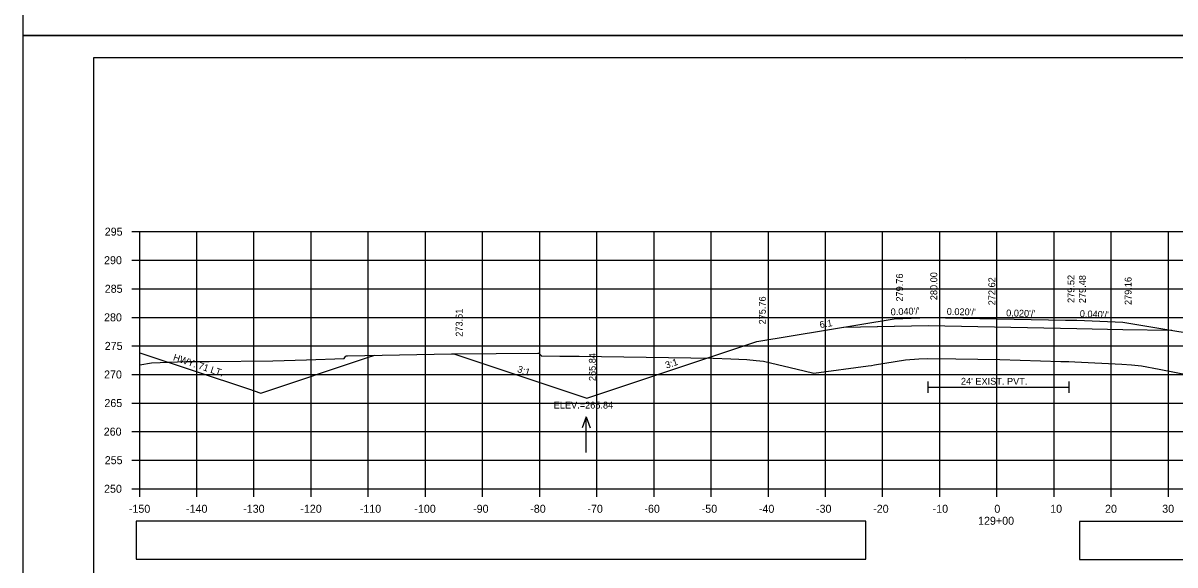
# Model space of a CAD drawing. Extents: x 285 to 4233, y -659 to 3710.
# Drawn here: x 2389.1 to 2590.6, y 1590.2 to 1685 of the extents above; entities that cross this region are included whole.
import ezdxf

# ---------------------------------------------------------------- set-up
doc = ezdxf.new("R2010")
doc.units = 0
for name, color, linetype in [('R_Alt Surface', 7, 'Continuous'), ('R_Axis', 7, 'Continuous'), ('R_Axis Annot', 7, 'Continuous'), ('R_Border', 7, 'Continuous'), ('R_Exist Surface', 7, 'Continuous'), ('R_Fin Surface', 7, 'Continuous'), ('R_Grid', 7, 'Continuous'), ('R_No Plot', 7, 'Continuous'), ('R_Water', 7, 'Continuous'), ('R_Water Annot', 7, 'Continuous'), ('R_Xsect Elev', 7, 'Continuous'), ('R_Xsect Slope', 7, 'Continuous')]:
    doc.layers.add(name, color=color, linetype=linetype)

msp = doc.modelspace()

# ---------------------------------------------------------------- linework, layer by layer
at = {"layer": 'R_Alt Surface'}
for points in [[(2532.66, 1631.8), (2541.5, 1631.98), (2547.5, 1632.1), (2547.5, 1632.1), (2573.5, 1631.58), (2581.5, 1631.42), (2590.07, 1631.25)], [(2532.66, 1631.8), (2547.5, 1632.1), (2547.5, 1632.1), (2573.5, 1631.58), (2581.5, 1631.42), (2590.07, 1631.25)], [(2547.38, 1622.3), (2547.38, 1620.3)], [(2547.38, 1621.3), (2572.09, 1621.3)], [(2572.09, 1622.3), (2572.09, 1620.3)]]:
    msp.add_lwpolyline(points, dxfattribs=at)
at = {"layer": 'R_Axis'}
for p, q in [((2408.1, 1648.52), (2409.5, 1648.52)), ((2409.5, 1603.52), (2409.5, 1648.52)), ((2408.1, 1643.52), (2409.5, 1643.52)), ((2408.1, 1638.52), (2409.5, 1638.52)), ((2408.1, 1633.52), (2409.5, 1633.52)), ((2408.1, 1628.52), (2409.5, 1628.52)), ((2408.1, 1623.52), (2409.5, 1623.52)), ((2408.1, 1618.52), (2409.5, 1618.52)), ((2408.1, 1613.52), (2409.5, 1613.52)), ((2408.1, 1608.52), (2409.5, 1608.52)), ((2408.1, 1603.52), (2409.5, 1603.52)), ((2409.5, 1603.52), (2709.5, 1603.52)), ((2409.5, 1602.12), (2409.5, 1603.52)), ((2419.5, 1602.12), (2419.5, 1603.52)), ((2429.5, 1602.12), (2429.5, 1603.52)), ((2439.5, 1602.12), (2439.5, 1603.52)), ((2449.5, 1602.12), (2449.5, 1603.52)), ((2459.5, 1602.12), (2459.5, 1603.52)), ((2469.5, 1602.12), (2469.5, 1603.52)), ((2479.5, 1602.12), (2479.5, 1603.52)), ((2489.5, 1602.12), (2489.5, 1603.52)), ((2499.5, 1602.12), (2499.5, 1603.52)), ((2509.5, 1602.12), (2509.5, 1603.52)), ((2519.5, 1602.12), (2519.5, 1603.52)), ((2529.5, 1602.12), (2529.5, 1603.52)), ((2539.5, 1602.12), (2539.5, 1603.52)), ((2549.5, 1602.12), (2549.5, 1603.52)), ((2559.5, 1602.12), (2559.5, 1603.52)), ((2569.5, 1602.12), (2569.5, 1603.52)), ((2579.5, 1602.12), (2579.5, 1603.52)), ((2589.5, 1602.12), (2589.5, 1603.52))]:
    msp.add_line(p, q, dxfattribs=at)
at = {"layer": 'R_Axis Annot'}
for points in [[(2408.87, 1591.21), (2536.56, 1591.21), (2536.56, 1597.86), (2408.87, 1597.86)], [(2573.96, 1591.13), (2714.32, 1591.13), (2714.32, 1597.78), (2573.96, 1597.78)]]:
    msp.add_lwpolyline(points, close=True, dxfattribs=at)
at = {"layer": 'R_Border'}
for p, q in [((2401.5, 1678.98), (2717.68, 1678.98)), ((2401.5, 1473.52), (2401.5, 1678.98)), ((2554.02, 1678.72), (2554.02, 1678.72)), ((2554.02, 1678.72), (2554.02, 1678.72))]:
    msp.add_line(p, q, dxfattribs=at)
at = {"layer": 'R_Exist Surface'}
msp.add_lwpolyline([(2409.5, 1625.18), (2411.56, 1625.57), (2413.1, 1625.63), (2417.62, 1625.8), (2421.65, 1625.82), (2432.79, 1625.88), (2438.71, 1626.08), (2445.28, 1626.31), (2445.52, 1626.68), (2445.56, 1626.76), (2445.58, 1626.76), (2445.85, 1626.79), (2464.08, 1627.12), (2464.42, 1627.13), (2464.57, 1627.13), (2479.17, 1627.28), (2479.19, 1627.28), (2479.37, 1627.27), (2479.73, 1626.85), (2479.77, 1626.8), (2483.03, 1626.75), (2486.4, 1626.7), (2509.82, 1626.37), (2512.91, 1626.26), (2515.71, 1626.16), (2517.37, 1625.99), (2518.63, 1625.83), (2525.76, 1624.17), (2527.45, 1623.76), (2536.96, 1625.02), (2537.54, 1625.1), (2538.06, 1625.18), (2543.49, 1626.1), (2545.85, 1626.23), (2547.38, 1626.3), (2552.31, 1626.24), (2560, 1626.13), (2570.66, 1625.82), (2572.09, 1625.78), (2573.13, 1625.73), (2581.34, 1625.35), (2583.01, 1625.21), (2584.79, 1625.05), (2587.88, 1624.47), (2596.79, 1622.72)], dxfattribs=at)
at = {"layer": 'R_Fin Surface'}
for points in [[(2464.45, 1627.13), (2487.75, 1619.36), (2517.5, 1629.28), (2541.5, 1633.28), (2547.5, 1633.52), (2571.5, 1633.04), (2573.5, 1633), (2581.5, 1632.68), (2601.5, 1629.35), (2635.33, 1618.07), (2641.34, 1620.07)], [(2409.5, 1627.32), (2428.69, 1620.93), (2430.55, 1620.31), (2430.7, 1620.26), (2449.38, 1626.47), (2450.62, 1626.88)]]:
    msp.add_lwpolyline(points, dxfattribs=at)
at = {"layer": 'R_Grid'}
for p, q in [((2409.5, 1648.52), (2709.5, 1648.52)), ((2409.5, 1603.52), (2409.5, 1648.52)), ((2419.5, 1603.52), (2419.5, 1648.52)), ((2429.5, 1603.52), (2429.5, 1648.52)), ((2439.5, 1603.52), (2439.5, 1648.52)), ((2449.5, 1603.52), (2449.5, 1648.52)), ((2459.5, 1603.52), (2459.5, 1648.52)), ((2469.5, 1603.52), (2469.5, 1648.52)), ((2479.5, 1603.52), (2479.5, 1648.52)), ((2489.5, 1603.52), (2489.5, 1648.52)), ((2499.5, 1603.52), (2499.5, 1648.52)), ((2509.5, 1603.52), (2509.5, 1648.52)), ((2519.5, 1603.52), (2519.5, 1648.52)), ((2529.5, 1603.52), (2529.5, 1648.52)), ((2539.5, 1603.52), (2539.5, 1648.52)), ((2549.5, 1603.52), (2549.5, 1648.52)), ((2559.5, 1603.52), (2559.5, 1648.52)), ((2569.5, 1603.52), (2569.5, 1648.52)), ((2579.5, 1603.52), (2579.5, 1648.52)), ((2589.5, 1603.52), (2589.5, 1648.52)), ((2409.5, 1643.52), (2709.5, 1643.52)), ((2409.5, 1638.52), (2709.5, 1638.52)), ((2409.5, 1633.52), (2709.5, 1633.52)), ((2409.5, 1628.52), (2709.5, 1628.52)), ((2409.5, 1623.52), (2709.5, 1623.52)), ((2409.5, 1618.52), (2709.5, 1618.52)), ((2409.5, 1613.52), (2709.5, 1613.52)), ((2409.5, 1608.52), (2709.5, 1608.52)), ((2409.5, 1603.52), (2709.5, 1603.52))]:
    msp.add_line(p, q, dxfattribs=at)
at = {"layer": 'R_No Plot'}
for p, q in [((2389.1, 1682.88), (2722.43, 1682.88)), ((2389.1, 1682.87), (2722.43, 1682.87))]:
    msp.add_line(p, q, dxfattribs=at)
for points in [[(2389.09, 1896.21), (2722.43, 1896.21), (2722.43, 1682.87), (2389.09, 1682.87)], [(2389.09, 1682.87), (2722.43, 1682.87), (2722.43, 1469.54), (2389.09, 1469.54)], [(2635.42, 1678.98), (2655.04, 1678.98), (2655.04, 1669.1), (2671.15, 1669.1), (2694.35, 1669.1), (2694.47, 1640.94), (2717.68, 1640.94), (2717.68, 1473.52), (2401.5, 1473.52), (2401.5, 1678.98)]]:
    msp.add_lwpolyline(points, close=True, dxfattribs=at)
at = {"layer": 'R_Water Annot'}
for p, q in [((2487.62, 1616.13), (2486.92, 1614.21)), ((2487.62, 1609.85), (2487.62, 1616.13)), ((2487.62, 1616.13), (2488.32, 1614.21))]:
    msp.add_line(p, q, dxfattribs=at)
at = {"layer": 'R_Xsect Elev'}
msp.add_line((2559.5, 1626.14), (2559.5, 1641.5), dxfattribs=at)

# ---------------------------------------------------------------- texts
at = {"layer": 'R_Axis Annot'}
for s, p in [('295', (2403.39, 1647.82)), ('290', (2403.27, 1642.82)), ('285', (2403.39, 1637.82)), ('280', (2403.27, 1632.82)), ('275', (2403.39, 1627.82)), ('270', (2403.27, 1622.82)), ('265', (2403.33, 1617.82)), ('260', (2403.21, 1612.82)), ('255', (2403.39, 1607.82)), ('250', (2403.27, 1602.82)), ('-150', (2407.61, 1599.32)), ('-140', (2417.61, 1599.32)), ('-130', (2427.61, 1599.32)), ('-120', (2437.61, 1599.32)), ('-110', (2448.01, 1599.32)), ('-100', (2457.56, 1599.32)), ('-90', (2467.84, 1599.32)), ('-80', (2477.84, 1599.32)), ('-70', (2487.84, 1599.32)), ('-60', (2497.81, 1599.32)), ('-50', (2507.84, 1599.32)), ('-40', (2517.84, 1599.32)), ('-30', (2527.84, 1599.32)), ('-20', (2537.84, 1599.32)), ('-10', (2548.24, 1599.32)), ('0', (2559.04, 1599.32)), ('10', (2568.81, 1599.32)), ('20', (2578.41, 1599.32)), ('30', (2588.41, 1599.32)), ('129+00', (2556.19, 1597.22))]:
    msp.add_text(s, height=1.4, dxfattribs=at).set_placement(p)
at = {"layer": 'R_Water'}
msp.add_text('HWY. 71 LT.', height=1.2, rotation=341.5669, dxfattribs=at).set_placement((2415.26, 1626.03))
msp.add_text("24' EXIST. PVT.", height=1.2, dxfattribs=at).set_placement((2553.19, 1621.73))
at = {"layer": 'R_Xsect Elev'}
for s, p in [('279.76', (2543.05, 1636.28)), ('280.00', (2549.05, 1636.52)), ('279.52', (2573.05, 1636.04)), ('279.48', (2575.05, 1636)), ('272.62', (2559.2, 1635.63)), ('279.16', (2583.05, 1635.68)), ('275.76', (2519.05, 1632.28)), ('273.61', (2466, 1630.13)), ('265.84', (2489.3, 1622.36))]:
    msp.add_text(s, height=1.2, rotation=90, dxfattribs=at).set_placement(p)
msp.add_text('ELEV.=265.84', height=1.2, dxfattribs=at).set_placement((2481.95, 1617.56))
at = {"layer": 'R_Xsect Slope'}
for s, rotation, p in [("0.040'/'", 2.2906, (2540.92, 1633.86)), ("0.020'/'", 358.8542, (2550.7, 1633.95)), ("0.020'/'", 358.8542, (2561.1, 1633.69)), ("0.040'/'", 357.7094, (2573.97, 1633.58)), ('6:1', 9.4642, (2528.57, 1631.63)), ('3:1', 341.5651, (2475.47, 1623.98)), ('3:1', 18.4349, (2501.68, 1624.53))]:
    msp.add_text(s, height=1.2, rotation=rotation, dxfattribs=at).set_placement(p)

doc.saveas('drawing.dxf')
